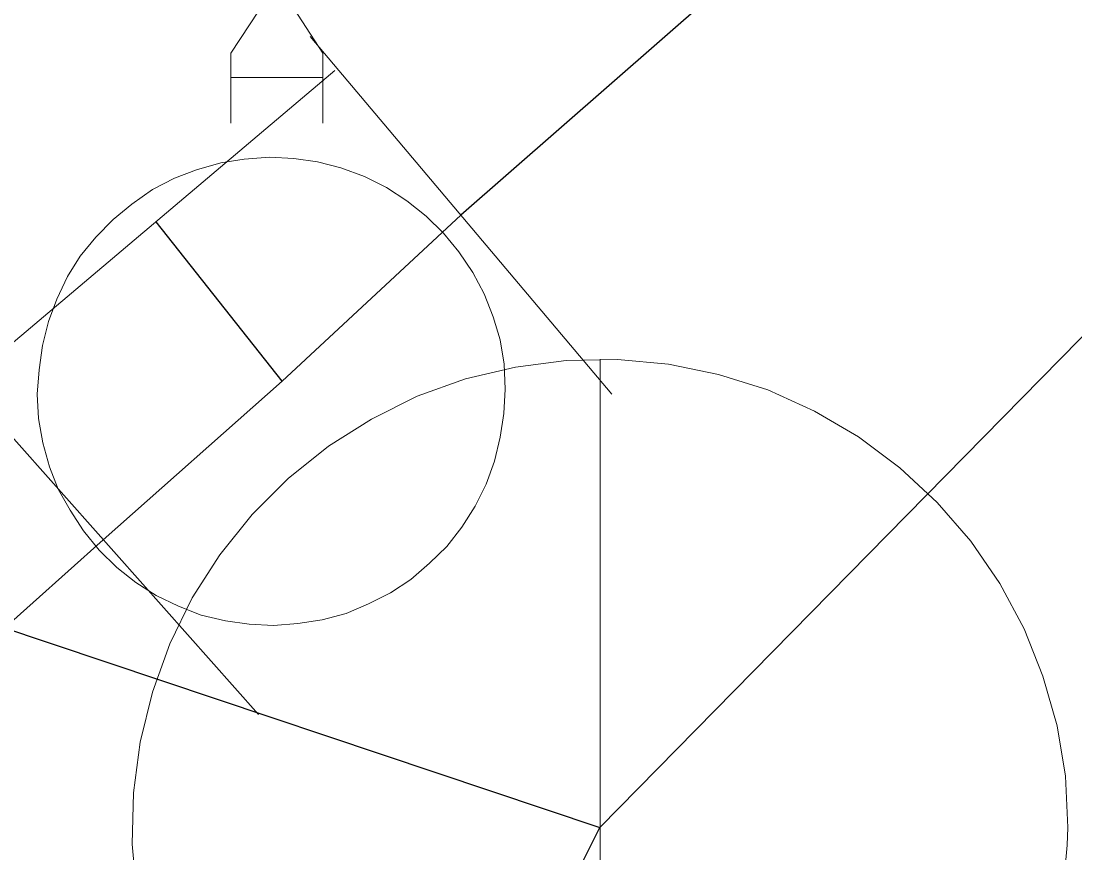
# Model space of a CAD drawing. Extents: x -659250 to -657316, y -997555 to -993684.
# Drawn here: x -658585.147 to -658582.895, y -995187.425 to -995185.648 of the extents above; entities that cross this region are included whole.
import ezdxf

# ---------------------------------------------------------------- set-up
doc = ezdxf.new("R2010")
doc.units = 0
doc.header["$LTSCALE"] = 0.4
for name, color, linetype, lineweight in [('13', 7, 'Continuous', 13), ('14', 7, 'Continuous', 25), ('17', 7, 'Continuous', 25), ('22', 7, 'Continuous', 13), ('23', 7, 'Continuous', 13), ('34', 7, 'Continuous', 13)]:
    doc.layers.add(name, color=color, linetype=linetype, lineweight=lineweight)

msp = doc.modelspace()

# ---------------------------------------------------------------- linework, layer by layer
at = {"layer": '13'}
for p, q in [((-658584.589, -995186.417), (-658584.971, -995186.756)), ((-658584.971, -995186.756), (-658598.015, -995198.396))]:
    msp.add_line(p, q, dxfattribs=at)
at = {"layer": '14'}
msp.add_line((-658603.399, -995180.842), (-658583.91, -995187.37), dxfattribs=at)
for points in [[(-658583.91, -995187.37), (-658572.46, -995175.73), (-658564.258, -995170.432), (-658560.739, -995162.557)], [(-658599.833, -995256.888), (-658599.149, -995217.879), (-658583.91, -995187.37)]]:
    msp.add_lwpolyline(points, dxfattribs=at)
at = {"layer": '17'}
for p, q in [((-658583.074, -995185.072), (-658584.207, -995186.063)), ((-658584.207, -995186.063), (-658584.589, -995186.417)), ((-658584.589, -995186.417), (-658584.858, -995186.077))]:
    msp.add_line(p, q, dxfattribs=at)
at = {"layer": '22'}
msp.add_line((-658583.91, -995189.37), (-658583.909, -995186.37), dxfattribs=at)
msp.add_lwpolyline([(-658582.921, -995187.517), (-658582.911, -995187.408), (-658582.91, -995187.37), (-658582.915, -995187.261), (-658582.933, -995187.153), (-658582.963, -995187.047), (-658583.003, -995186.946), (-658583.055, -995186.849), (-658583.117, -995186.759), (-658583.189, -995186.676), (-658583.269, -995186.602), (-658583.357, -995186.536), (-658583.451, -995186.481), (-658583.551, -995186.436), (-658583.656, -995186.403), (-658583.763, -995186.381), (-658583.872, -995186.371), (-658583.982, -995186.373), (-658584.09, -995186.387), (-658584.197, -995186.412), (-658584.3, -995186.449), (-658584.398, -995186.498), (-658584.49, -995186.556), (-658584.576, -995186.625), (-658584.653, -995186.702), (-658584.722, -995186.788), (-658584.781, -995186.88), (-658584.829, -995186.978), (-658584.866, -995187.081), (-658584.892, -995187.188), (-658584.906, -995187.296), (-658584.909, -995187.406), (-658584.899, -995187.515)], dxfattribs=at)
at = {"layer": '23'}
msp.add_line((-658584.502, -995185.769), (-658584.698, -995185.769), dxfattribs=at)
for points in [[(-658584.698, -995185.866), (-658584.698, -995185.717), (-658584.599, -995185.566), (-658584.502, -995185.717), (-658584.502, -995185.866)], [(-658584.112, -995186.434), (-658584.114, -995186.381), (-658584.123, -995186.329), (-658584.138, -995186.28), (-658584.157, -995186.231), (-658584.181, -995186.185), (-658584.211, -995186.141), (-658584.244, -995186.101), (-658584.281, -995186.065), (-658584.322, -995186.032), (-658584.366, -995186.004), (-658584.413, -995185.98), (-658584.463, -995185.962), (-658584.513, -995185.949), (-658584.564, -995185.942), (-658584.616, -995185.939), (-658584.67, -995185.943), (-658584.72, -995185.951), (-658584.772, -995185.966), (-658584.819, -995185.984), (-658584.866, -995186.008), (-658584.91, -995186.039), (-658584.95, -995186.072), (-658584.987, -995186.11), (-658585.02, -995186.15), (-658585.047, -995186.194), (-658585.07, -995186.242), (-658585.088, -995186.29), (-658585.101, -995186.341), (-658585.108, -995186.393), (-658585.112, -995186.445), (-658585.109, -995186.497), (-658585.1, -995186.549), (-658585.086, -995186.6), (-658585.067, -995186.648), (-658585.042, -995186.693), (-658585.013, -995186.737), (-658584.98, -995186.778), (-658584.942, -995186.815), (-658584.901, -995186.847)], [(-658584.901, -995186.847), (-658584.858, -995186.875), (-658584.81, -995186.898), (-658584.762, -995186.917), (-658584.71, -995186.929), (-658584.659, -995186.936), (-658584.607, -995186.939), (-658584.555, -995186.935), (-658584.503, -995186.927), (-658584.452, -995186.913), (-658584.404, -995186.893), (-658584.357, -995186.869), (-658584.314, -995186.841), (-658584.274, -995186.806), (-658584.237, -995186.77), (-658584.205, -995186.729), (-658584.176, -995186.684), (-658584.153, -995186.637), (-658584.135, -995186.588), (-658584.123, -995186.537), (-658584.115, -995186.486), (-658584.112, -995186.434), (-658584.114, -995186.381), (-658584.123, -995186.329), (-658584.138, -995186.28), (-658584.157, -995186.231), (-658584.181, -995186.185), (-658584.211, -995186.141), (-658584.244, -995186.101), (-658584.281, -995186.065), (-658584.322, -995186.032), (-658584.366, -995186.004), (-658584.413, -995185.98), (-658584.463, -995185.962), (-658584.513, -995185.949), (-658584.564, -995185.942), (-658584.616, -995185.939), (-658584.67, -995185.943), (-658584.72, -995185.951), (-658584.772, -995185.966)], [(-658584.772, -995185.966), (-658584.819, -995185.984), (-658584.866, -995186.008), (-658584.91, -995186.039), (-658584.95, -995186.072), (-658584.987, -995186.11), (-658585.02, -995186.15), (-658585.047, -995186.194), (-658585.07, -995186.242), (-658585.088, -995186.29), (-658585.101, -995186.341), (-658585.108, -995186.393), (-658585.112, -995186.445), (-658585.109, -995186.497), (-658585.1, -995186.549), (-658585.086, -995186.6), (-658585.067, -995186.648), (-658585.042, -995186.693), (-658585.013, -995186.737), (-658584.98, -995186.778), (-658584.942, -995186.815), (-658584.901, -995186.847), (-658584.858, -995186.875), (-658584.81, -995186.898), (-658584.762, -995186.917), (-658584.71, -995186.929), (-658584.659, -995186.936), (-658584.607, -995186.939), (-658584.555, -995186.935), (-658584.503, -995186.927), (-658584.452, -995186.913), (-658584.404, -995186.893), (-658584.357, -995186.869), (-658584.314, -995186.841), (-658584.274, -995186.806), (-658584.237, -995186.77), (-658584.205, -995186.729), (-658584.176, -995186.684), (-658584.153, -995186.637), (-658584.135, -995186.588)], [(-658584.135, -995186.588), (-658584.123, -995186.537), (-658584.115, -995186.486), (-658584.112, -995186.434)]]:
    msp.add_lwpolyline(points, dxfattribs=at)
at = {"layer": '34'}
for p, q in [((-658584.529, -995185.681), (-658583.884, -995186.445)), ((-658584.476, -995185.754), (-658585.24, -995186.399)), ((-658585.303, -995186.382), (-658584.639, -995187.129))]:
    msp.add_line(p, q, dxfattribs=at)

doc.saveas('drawing.dxf')
